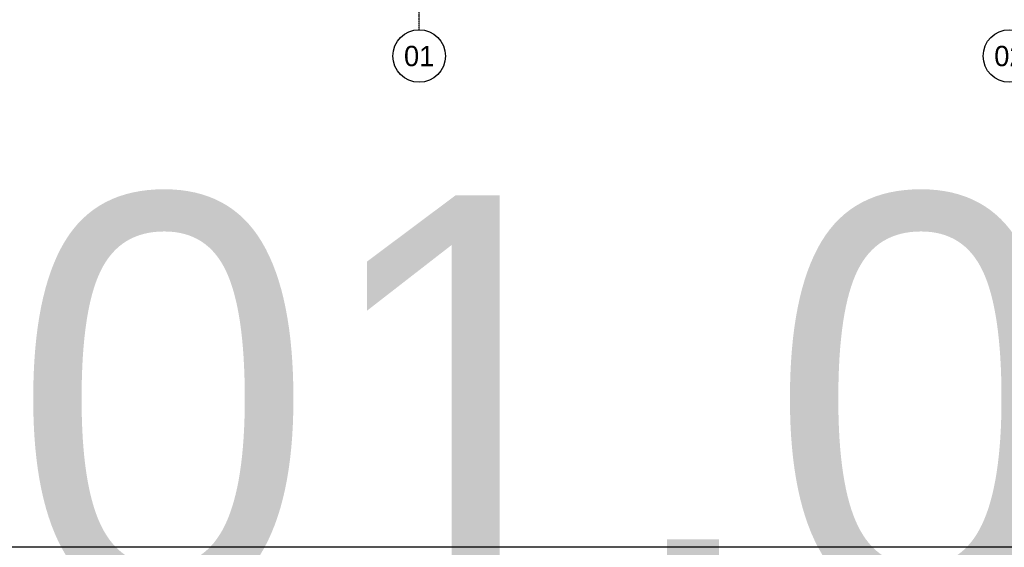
# Model space of a CAD drawing. Header units: millimetres. Extents: x -297000 to 504135, y -166520 to 252050.
# Tile 359 of 416: x 67850 to 77525, y 600 to 5782. Entities that reach past the tile are written whole.
import ezdxf
from ezdxf.enums import TextEntityAlignment as Align

# ---------------------------------------------------------------- set-up
doc = ezdxf.new("R2010")
doc.units = ezdxf.units.MM
doc.header["$MEASUREMENT"] = 0
doc.linetypes.add('ACAD_ISO10W100', pattern=[18, 12, -3, 0, -3])
doc.linetypes.add('CENTER', pattern=[50.8, 31.75, -6.35, 6.35, -6.35])
doc.layers.get('Defpoints').update_dxf_attribs({"color": 6})
doc.layers.add('000_FRAME_N', color=30, linetype='Continuous', plot=False)
doc.layers.add('010_D0050_D', color=1, linetype='Continuous')
doc.layers.add('040_AXPRI_B', color=9, linetype='CENTER')
doc.styles.add('VMX 2 MEDIUM 0', font='unvr55w.TTF', dxfattribs={"height": 2})
doc.styles.add('VMX 2 MEDIUM 50', font='unvr55w.TTF', dxfattribs={"height": 100})
doc.styles.add('VMX 3 BIG 1', font='unvr55w.TTF', dxfattribs={"height": 4})
doc.styles.add('VMX 4 GIANT 50', font='unvr55w.TTF', dxfattribs={"height": 300})
doc.dimstyles.new('VMX 50', dxfattribs={"dimscale": 50, "dimtxt": 1, "dimasz": 1, "dimexe": 2, "dimexo": 2, "dimgap": 0.7, "dimtad": 1, "dimdec": 0, "dimdsep": 46, "dimtxsty": 'VMX 2 MEDIUM 50', "dimblk1": 'VMX-DIM-ARROW', "dimblk2": 'VMX-DIM-ARROW', "dimsah": 1, "dimcen": 1, "dimdle": 2, "dimse1": 1, "dimse2": 1, "dimclrd": 256, "dimclre": 256, "dimclrt": 256, "dimadec": 0, "dimazin": 0, "dimtm": 1e-09, "dimtfac": 1, "dimtdec": 0, "dimtmove": 2, "dimatfit": 2, "dimldrblk": 'VMX-DIM-ARROW', "dimfxl": 0, "dimtolj": 2, "dimlwd": -1, "dimarcsym": 0})

# ---------------------------------------------------------------- blocks, each defined once
blk = doc.blocks.new('VMX-DIM-ARROW')
h = blk.add_hatch(color=256)
edge = h.paths.add_edge_path()
edge.add_arc((0, 0), 0.5, 0, 360)
for p, q in [((0, 2.5), (0, -2.5)), ((-2.5, 0), (2.5, 0))]:
    blk.add_line(p, q)
blk = doc.blocks.new('*D288')
at = {"layer": '010_D0050_D'}
blk.add_line((71425, 6675), (70377, 6675), dxfattribs=at)
at = {"layer": 'Defpoints', "color": 0}
for p in [(70327, 9125), (70327, 6675), (71475, 4226)]:
    blk.add_point(p, dxfattribs=at)
at = {"layer": '010_D0050_D', "xscale": 50, "yscale": 50, "zscale": 50, "rotation": 180}
blk.add_blockref('VMX-DIM-ARROW', (70327, 6675), dxfattribs=at)
at = {"layer": '010_D0050_D', "xscale": 50, "yscale": 50, "zscale": 50}
blk.add_blockref('VMX-DIM-ARROW', (71475, 6675), dxfattribs=at)
at = {"layer": '010_D0050_D', "insert": (70901, 6761.9), "char_height": 100, "attachment_point": 5, "style": 'VMX 2 MEDIUM 50'}
blk.add_mtext('\\A2;1148', dxfattribs=at)
blk = doc.blocks.new('VMX GRID')
at = {"linetype": 'Continuous'}
blk.add_circle((0, 0), 4.5, dxfattribs=at)
at = {"style": 'VMX 2 MEDIUM 0'}
blk.add_attdef('00', text='', height=2, dxfattribs=at).set_placement((0, 0), align=Align.MIDDLE_CENTER)
blk = doc.blocks.new('GRID01')
at = {"layer": '040_AXPRI_B', "linetype": 'ACAD_ISO10W100'}
blk.add_line((-23200, -3742), (-23200, 26942), dxfattribs=at)
at = {"layer": '040_AXPRI_B', "ltscale": 2}
ref = blk.add_blockref('VMX GRID', (-23200, -4000), dxfattribs=dict(at, xscale=57.34400000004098, yscale=57.34399999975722, zscale=57.34400000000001))
ref.add_attrib('00', '01', dxfattribs={"layer": '0', "height": 200, "style": 'VMX 3 BIG 1'}).set_placement((-23200, -4000), align=Align.MIDDLE_CENTER)
ref = blk.add_blockref('VMX GRID', (-17400, -4000), dxfattribs=dict(at, xscale=57.34400000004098, yscale=57.34399999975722, zscale=57.34400000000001))
ref.add_attrib('00', '02', dxfattribs={"layer": '0', "height": 200, "style": 'VMX 3 BIG 1'}).set_placement((-17400, -4000), align=Align.MIDDLE_CENTER)
blk = doc.blocks.new('1006_X-01.01')
blk.add_blockref('GRID01', (23200, 0))

msp = doc.modelspace()

# ---------------------------------------------------------------- linework, layer by layer
at = {"layer": '000_FRAME_N'}
msp.add_lwpolyline([(118400, 600), (59950, 600), (59950, 41450), (118400, 41450)], close=True, dxfattribs=at)

# ---------------------------------------------------------------- block references
msp.add_blockref('1006_X-01.01', (71775, 9425))

# ---------------------------------------------------------------- texts
at = {"layer": '000_FRAME_N', "insert": (59450, 0), "char_height": 4000, "attachment_point": 7, "style": 'VMX 4 GIANT 50'}
msp.add_mtext('A0-01.01-50 1e', dxfattribs=at)

# ---------------------------------------------------------------- dimensions: what is measured, and where the dimension line sits
at = {"layer": '010_D0050_D'}
dim = msp.add_linear_dim(base=(70327, 6675), p1=(71475, 4226), p2=(70327, 9125), dimstyle='VMX 50', dxfattribs=at)
dim.commit()
dim.dimension.update_dxf_attribs({"geometry": '*D288', "text_midpoint": (70901, 6761.9)})

doc.saveas('drawing.dxf')
